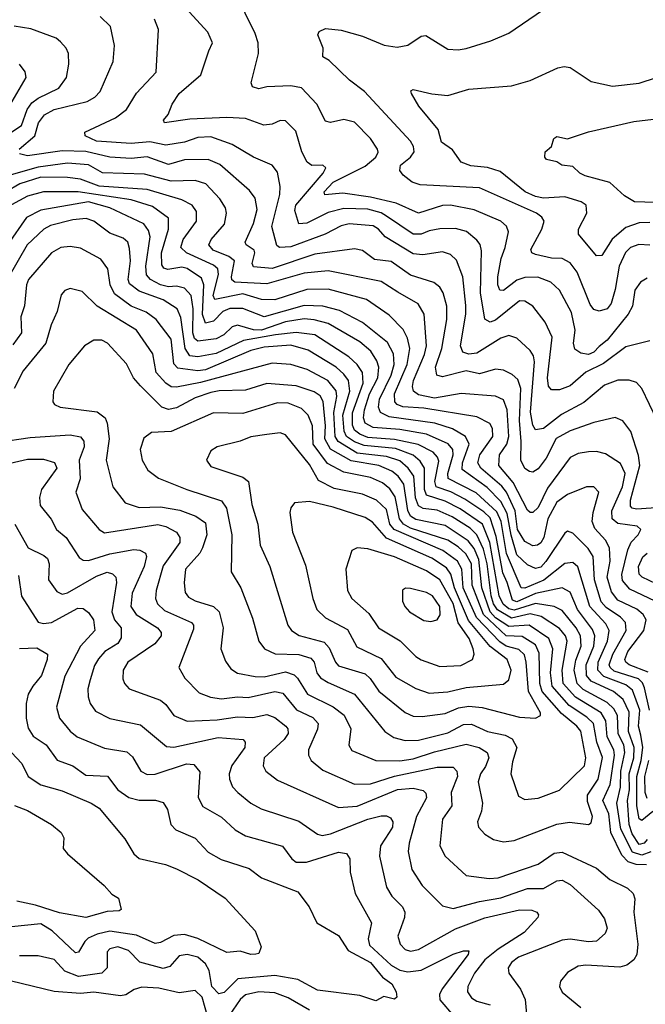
# Model space of a CAD drawing. Extents: x 1308313 to 1441400, y 959662 to 1036319.
# Tile 501 of 656: x 1380796 to 1383148, y 990848 to 994552. Entities that reach past the tile are written whole.
import ezdxf

# ---------------------------------------------------------------- set-up
doc = ezdxf.new("R2010")
doc.units = 0

msp = doc.modelspace()

# ---------------------------------------------------------------- linework, layer by layer
at = {"layer": '0CON10XD'}
for points in [[(1383155, 993579.6), (1383129.5, 993565), (1383108.2, 993535), (1383099.5, 993475), (1383083.4, 993445), (1383005, 993346.3), (1382975, 993323.4), (1382955, 993301.2), (1382935, 993292.7), (1382905, 993297.8), (1382882.7, 993312.7), (1382878.3, 993335), (1382883.9, 993385), (1382871, 993451), (1382826, 993535), (1382793.3, 993565), (1382743.4, 993583.4), (1382695, 993583.1), (1382665, 993573.1), (1382615, 993533.3), (1382601.5, 993535), (1382593.4, 993555), (1382593.7, 993585), (1382605.5, 993654.5), (1382621.6, 993695), (1382634, 993755), (1382626, 993776), (1382604.8, 993794.8), (1382505, 993837), (1382415, 993855.2), (1382385, 993853.2), (1382295, 993825.2), (1382211.8, 993861.8), (1382115, 993884.6), (1382010.6, 993899.4), (1381943.1, 993893.1), (1381941.2, 993905), (1381975, 993940.7), (1382095, 994001.6), (1382135.3, 994035), (1382143.7, 994053.7), (1382141.1, 994065), (1382114.6, 994105), (1382055, 994167.1), (1382015, 994177.3), (1381965, 994165.6), (1381945, 994170.8), (1381913.1, 994235), (1381855.5, 994295.5), (1381815, 994303.8), (1381725, 994299.6), (1381695, 994292.8), (1381670.5, 994300.5), (1381665.6, 994315), (1381693.5, 994425), (1381692.1, 994465), (1381680.9, 994500.9), (1381605.5, 994655)], [(1383165.3, 993704.7), (1383123.4, 993706.6), (1383091.8, 993695), (1383073.9, 993676.1), (1383049.5, 993625), (1383035, 993537.1), (1383019.5, 993485), (1383004.4, 993465), (1382975, 993456.2), (1382955, 993462.5), (1382941, 993481), (1382892.4, 993602.4), (1382865, 993637.2), (1382835, 993654.3), (1382795, 993655.6), (1382735, 993668.8), (1382721.9, 993675), (1382717.6, 993687.6), (1382758.4, 993765), (1382767.3, 993795), (1382759.5, 993809.5), (1382739.2, 993825), (1382525, 993920), (1382301.2, 993931.2), (1382271.5, 993941.5), (1382237.5, 993967.5), (1382224.5, 993985), (1382227.9, 994005), (1382265.2, 994034.8), (1382278.4, 994055), (1382276.6, 994075), (1382264.7, 994095), (1382092.8, 994282.8), (1382035.7, 994325), (1381959.1, 994399.1), (1381935, 994412.5), (1381936.9, 994445), (1381916.2, 994495), (1381922.1, 994507.9), (1381945, 994519.4), (1382005, 994513.5), (1382085, 994490), (1382166.3, 994456.3), (1382215, 994449.7), (1382255, 994456.2), (1382305, 994490.6), (1382323, 994493), (1382405, 994441.1), (1382445, 994438.5), (1382475, 994443.6), (1382567.4, 994472.6), (1382635, 994502.2), (1382761.4, 994588.6)], [(1380793.8, 994065), (1380853, 994115), (1380866.9, 994165), (1380889.3, 994195), (1380925, 994214), (1381050, 994245), (1381078.7, 994261.3), (1381098.2, 994281.8), (1381147.1, 994395), (1381151.8, 994455), (1381136.9, 994526.9), (1381098.9, 994565)], [(1382170.5, 993735), (1382145, 993763.9), (1382125, 993776.5), (1382035, 993784), (1382005, 993777.1), (1381944.9, 993745.1), (1381815, 993697.6), (1381772.5, 993695), (1381763.1, 993703.1), (1381744.3, 993774.3), (1381773.6, 993895), (1381775.2, 993925), (1381765, 993979.2), (1381745.6, 994005), (1381675.2, 994035.2), (1381595, 994083.2), (1381515, 994111.5), (1381465, 994109.8), (1381415, 994092.2), (1381345, 994080.9), (1381285, 994092.6), (1381215, 994086.2), (1381085, 994096.1), (1381042.5, 994115), (1381040.8, 994129.2), (1381156.2, 994183.8), (1381197.3, 994215), (1381234.5, 994275.5), (1381308.8, 994355), (1381317.9, 994515), (1381302.7, 994555)], [(1383164.5, 993344.5), (1383075, 993321.3), (1382990.4, 993259.6), (1382925, 993226.1), (1382865, 993175.2), (1382825, 993159.6), (1382795, 993159.5), (1382783.5, 993173.5), (1382780.4, 993205), (1382797.5, 993357.5), (1382771.8, 993415), (1382725.2, 993475.2), (1382695, 993493.1), (1382675, 993495.3), (1382585, 993422.1), (1382564.8, 993414.8), (1382545, 993425.6), (1382528.9, 993525), (1382532.7, 993682.7), (1382526.7, 993706.7), (1382515, 993723.1), (1382475.2, 993755.2), (1382435, 993767), (1382375, 993766.2), (1382335, 993758.4), (1382305, 993745.2), (1382275, 993745.2), (1382175, 993813), (1382155, 993825.4), (1382105, 993839.4), (1382015, 993841.9), (1381955, 993826.7), (1381875, 993786.7), (1381844.8, 993784.8), (1381830, 993835), (1381833.7, 993855), (1381936.3, 993975), (1381946.7, 993995), (1381935, 994005.5), (1381893.9, 994003.9), (1381877, 994017), (1381856.6, 994055), (1381833.6, 994133.6), (1381795, 994172.2), (1381775, 994173.6), (1381745, 994160), (1381713.7, 994156.3), (1381645, 994180.3), (1381575, 994184.4), (1381435, 994177.8), (1381340, 994165), (1381336.2, 994175), (1381354.6, 994195.4), (1381368.9, 994235), (1381395, 994274.4), (1381476.9, 994345), (1381507.1, 994435), (1381520.6, 994465), (1381503.1, 994505), (1381432.6, 994582.6)], [(1380755, 994122.8), (1380802.4, 994155), (1380824.2, 994215), (1380840.9, 994239.1), (1380865, 994257.6), (1380943.1, 994295), (1380971.8, 994335), (1380980, 994385), (1380978.8, 994425), (1380971.1, 994445), (1380949.8, 994469.8), (1380932.4, 994482.4), (1380837.8, 994517.8), (1380775, 994528.5)], [(1380750.5, 994215), (1380819.5, 994335), (1380816.9, 994356.9), (1380794.6, 994384.6)], [(1383165, 993789.8), (1383125, 993787.7), (1383075, 993770.3), (1383023.6, 993726.4), (1382985.2, 993664.8), (1382965, 993664.6), (1382896.4, 993745), (1382896.9, 993765), (1382928.2, 993825), (1382925.2, 993855.2), (1382907.4, 993867.4), (1382845, 993886.5), (1382765, 993881.2), (1382735, 993887.3), (1382695.9, 993905), (1382601.8, 993981.8), (1382555, 993997), (1382492.2, 994002.2), (1382456, 994016), (1382423.3, 994063.3), (1382382.1, 994092.1), (1382369, 994139), (1382296.9, 994226.9), (1382268.5, 994275), (1382266, 994285), (1382275, 994289.5), (1382345, 994274.1), (1382405, 994267.8), (1382485, 994290.8), (1382645, 994303.5), (1382715, 994323.3), (1382818.9, 994371.1), (1382843.4, 994376.6), (1382865, 994372.9), (1382945, 994319.4), (1383025, 994301.8), (1383125, 994313.2), (1383190, 994335)], [(1383225, 993863.3), (1383107, 993867), (1383070.1, 993890.1), (1383015, 993940.3), (1382922, 993965), (1382901.4, 993975), (1382875, 994000.8), (1382834.6, 994004.6), (1382815, 994017.5), (1382777, 994027), (1382770, 994035), (1382771.4, 994055), (1382795.8, 994075), (1382804.1, 994105.9), (1382815, 994113.3), (1382855.8, 994104.2), (1382935, 994131.1), (1383105, 994169.3), (1383252.8, 994187.2)], [(1383206.9, 992716.9), (1383115, 992711.3), (1383098.2, 992715), (1383092.5, 992722.5), (1383092.6, 992745), (1383127.8, 992875), (1383122.6, 992912.6), (1383093.4, 993003.4), (1383063.2, 993043.2), (1383035, 993055.4), (1382955, 993036.7), (1382865, 993006), (1382813.4, 992976.6), (1382775, 992902.5), (1382745, 992862.3), (1382725, 992850), (1382712.4, 992852.4), (1382695, 992864.5), (1382679.5, 992895), (1382681.2, 992965), (1382674.5, 993044.5), (1382680.3, 993165), (1382668.8, 993198.8), (1382647.6, 993217.6), (1382615, 993233.6), (1382585, 993237.7), (1382525, 993219.8), (1382475, 993231.9), (1382385, 993209.2), (1382364.8, 993214.8), (1382359.1, 993245), (1382382.9, 993315), (1382402.2, 993425), (1382401.5, 993475), (1382388.6, 993525), (1382375.9, 993545.9), (1382353.3, 993563.3), (1382265, 993591.1), (1382192.6, 993642.6), (1382129.9, 993649.9), (1382085, 993684.7), (1382055, 993690.3), (1381905, 993669.8), (1381745, 993616.8), (1381675, 993622.4), (1381670.2, 993635), (1381680, 993675), (1381677.4, 993685), (1381647.7, 993705), (1381644.1, 993715), (1381674.8, 993785.2), (1381688.7, 993838.7), (1381681.1, 993881.1), (1381659.5, 993909.5), (1381548.1, 994008.1), (1381505, 994026.9), (1381415, 994025.6), (1381355, 994007.1), (1381275, 994036.5), (1381215, 994030.3), (1381135, 994035.2), (1381045, 994056), (1380955, 994059.3), (1380825, 994040), (1380795, 994047.5)], [(1383184.9, 992364.9), (1383089.5, 992409.5), (1383062.3, 992442.3), (1383059.7, 992465), (1383082.1, 992557.9), (1383095, 992586.4), (1383121.5, 992615), (1383130.6, 992635), (1383116.9, 992646.9), (1383045, 992657.5), (1383023.4, 992675), (1383022.7, 992705), (1383062.1, 992795), (1383072.1, 992845), (1383055, 992883.2), (1382998.6, 992918.6), (1382965, 992927.8), (1382935, 992926.4), (1382895, 992920), (1382865, 992906), (1382779.8, 992790.2), (1382745, 992717.6), (1382725, 992698.7), (1382715, 992698.2), (1382705, 992706.8), (1382651.4, 992811.4), (1382597.5, 992875), (1382600.2, 992915), (1382626.8, 992955), (1382635.1, 992985), (1382629.1, 993085), (1382615, 993121.8), (1382585, 993136.7), (1382455.7, 993145.7), (1382355, 993128.3), (1382295, 993141.3), (1382276.2, 993155), (1382272.1, 993172.1), (1382276.6, 993195), (1382317.5, 993292.5), (1382325.4, 993325), (1382316.6, 993445), (1382294, 993484), (1382217.2, 993527.2), (1382155, 993567.5), (1381955, 993608), (1381865, 993598.7), (1381725, 993558.8), (1381605, 993565.2), (1381593.7, 993573.7), (1381592.1, 993585), (1381604, 993645), (1381582.2, 993662.2), (1381523.5, 993685), (1381507.2, 993705), (1381515.4, 993725), (1381566.3, 993783.7), (1381573.6, 993825), (1381569.1, 993845), (1381548.1, 993878.1), (1381495.2, 993935.2), (1381455, 993947.3), (1381365, 993945.5), (1381265, 993970.8), (1381106.7, 993976.7), (1381055, 994006), (1380975, 994012.4), (1380865, 993997.5), (1380746.4, 993963.6)], [(1383158.2, 992098.2), (1383087.3, 992125), (1383074.4, 992135), (1383071.6, 992145), (1383081.8, 992175), (1383143.1, 992255), (1383151.3, 992295), (1383140.2, 992315), (1383116.4, 992335), (1383045, 992368.2), (1383020.5, 992400.5), (1383004.9, 992455), (1383015.8, 992515.8), (1383012.8, 992565), (1382998.3, 992595), (1382957.8, 992637.8), (1382948.8, 992665), (1382951.9, 992698.1), (1382973.6, 992775), (1382955, 992794.5), (1382927.5, 992795), (1382855, 992766.1), (1382815, 992737.3), (1382781.4, 992675), (1382766.1, 992605), (1382755, 992584.1), (1382742.9, 992575), (1382725, 992572.7), (1382695, 992589), (1382667.8, 992635), (1382658.2, 992705), (1382626.6, 992775), (1382608.1, 992798.1), (1382529.4, 992865), (1382518.3, 992885), (1382525.5, 992915), (1382574.8, 992985), (1382574, 993014), (1382563, 993033), (1382515, 993058.7), (1382315, 993090.4), (1382236.5, 993096.5), (1382214.9, 993104.9), (1382206, 993115), (1382205.4, 993145), (1382252.2, 993255), (1382262.1, 993315), (1382254.5, 993354.5), (1382237.1, 993387.1), (1382185, 993440.8), (1382099.8, 993499.8), (1381955, 993538.5), (1381875, 993537.3), (1381755, 993498.7), (1381705, 993500.1), (1381635, 993521.7), (1381529.3, 993499.3), (1381523.1, 993515), (1381543.4, 993593.4), (1381540.6, 993615), (1381525, 993629), (1381422.7, 993675), (1381401.6, 993695), (1381410.8, 993725), (1381461.1, 993795), (1381460.9, 993830.9), (1381444.8, 993854.8), (1381405, 993874.4), (1381275, 993913.2), (1381095, 993925.8), (1381025, 993952), (1380975, 993958.8), (1380875, 993960.3), (1380796.4, 993935), (1380744.9, 993905.1)], [(1383164, 991955), (1383145, 992038.5), (1383137.2, 992057.2), (1383122.1, 992072.1), (1383031.3, 992101.3), (1383015.4, 992115), (1383012.7, 992125), (1383025.8, 992165), (1383075.8, 992255), (1383073.3, 992285), (1383055.2, 992305), (1383000.5, 992340.5), (1382982.4, 992362.4), (1382957, 992445), (1382952.5, 992532.5), (1382932.9, 992562.9), (1382875, 992620.4), (1382855, 992628.5), (1382845, 992620.5), (1382774.4, 992514.4), (1382755, 992492.6), (1382735, 992488.1), (1382705, 992502), (1382665, 992539), (1382643.2, 992613.2), (1382629.1, 992695), (1382605, 992739.7), (1382553.1, 992793.1), (1382459.8, 992859.8), (1382461, 992885), (1382486.1, 992955), (1382471.9, 992985), (1382423.2, 993013.2), (1382356.4, 993035), (1382185, 993057.8), (1382152.6, 993075), (1382144.9, 993095), (1382149, 993125), (1382191.9, 993215), (1382204.1, 993255), (1382201.4, 993295), (1382178.4, 993338.4), (1382085, 993413), (1381998.5, 993458.5), (1381935, 993474.6), (1381865, 993477.3), (1381715, 993434.2), (1381635, 993465.8), (1381585.4, 993465.4), (1381560.2, 993455), (1381525, 993417.9), (1381495, 993411.1), (1381483.3, 993443.3), (1381487.8, 993555), (1381479.5, 993579.5), (1381425, 993617), (1381405, 993621.6), (1381352.2, 993612.2), (1381337.4, 993617.4), (1381329.7, 993629.7), (1381328.5, 993675), (1381355.9, 993765), (1381355.5, 993805.5), (1381295, 993849.1), (1381215.1, 993875.1), (1381015.3, 993904.7), (1380885, 993905.2), (1380825, 993888.4), (1380765, 993855.5)], [(1381385, 993550), (1381355, 993547.7), (1381325, 993554.6), (1381287.7, 993575), (1381272.4, 993592.4), (1381269.9, 993625), (1381286.1, 993736.1), (1381279.9, 993759.9), (1381262.8, 993785), (1381134.6, 993845), (1381055, 993866.9), (1380875, 993836.1), (1380821.1, 993808.9), (1380750.1, 993705)], [(1383155, 991468.3), (1383144.3, 991455), (1383125, 991449.3), (1383099.2, 991489.2), (1383087.3, 991525), (1383080.7, 991615), (1383088.1, 991655), (1383087.9, 991715), (1383104.4, 991775), (1383106.7, 991815), (1383084.5, 991875), (1383087.7, 991947.7), (1383064.5, 991995), (1383028.3, 992025), (1382944.3, 992064.3), (1382927.3, 992085), (1382925.3, 992125), (1382954, 992195), (1382958.3, 992235), (1382948.9, 992258.9), (1382893.6, 992333.6), (1382865, 992398.3), (1382835, 992415.2), (1382735, 992393.3), (1382665, 992363), (1382648.2, 992368.2), (1382629, 992435), (1382611.8, 992471.8), (1382587.7, 992607.7), (1382565, 992677.8), (1382541.2, 992701.2), (1382469.2, 992749.2), (1382416.3, 992776.3), (1382361.7, 992795), (1382356.5, 992815), (1382371.5, 992891.5), (1382366.7, 992906.7), (1382349.8, 992925), (1382294.6, 992954.6), (1382205, 992973.7), (1382105, 992980.8), (1382075, 992992.7), (1382055, 993008.5), (1382047.5, 993027.5), (1382046.8, 993073.2), (1382087.6, 993185), (1382085.2, 993225), (1382065, 993254.7), (1382033.6, 993283.6), (1381905, 993367.2), (1381835, 993375.4), (1381757.4, 993367.4), (1381637.7, 993345), (1381535, 993296.8), (1381465, 993284.1), (1381435, 993287.8), (1381417.4, 993315), (1381401.8, 993431.8), (1381387.5, 993465), (1381335, 993498.1), (1381245, 993530.7), (1381208.8, 993558.8), (1381204.1, 993575), (1381212.5, 993645), (1381208.2, 993691.8), (1381202, 993715), (1381185, 993731.1), (1381135, 993749.4), (1381075, 993794.1), (1381046.2, 993805), (1380995, 993799.5), (1380912, 993778), (1380886.7, 993765), (1380823.9, 993705), (1380751.6, 993578.4)], [(1383168.4, 991421.6), (1383135, 991408.9), (1383100.1, 991420.1), (1383056.6, 991506.6), (1383040.8, 991605), (1383055.1, 991664.9), (1383056.6, 991725), (1383071.4, 991795), (1383067, 991825), (1383046.2, 991866.2), (1383044.1, 991935), (1383029.7, 991959.7), (1383005, 991984), (1382915, 992032.7), (1382892.2, 992055), (1382880.4, 992105), (1382887, 992143), (1382906.6, 992195), (1382904.3, 992235), (1382887.6, 992265), (1382835, 992329.8), (1382805.2, 992344.8), (1382735, 992355.8), (1382655, 992330.6), (1382635, 992336.2), (1382614, 992354), (1382599.1, 992385), (1382563.7, 992585), (1382535.6, 992655), (1382452.3, 992712.3), (1382395, 992740.9), (1382325, 992763.9), (1382318.2, 992785), (1382318.4, 992865), (1382301.8, 992891.8), (1382274.7, 992914.7), (1382208.9, 992938.9), (1382090.5, 992950.5), (1382055, 992963.8), (1382025.1, 992985), (1382015.3, 993005), (1382010.6, 993065), (1382036.8, 993155), (1382032, 993195), (1382015, 993219.4), (1381985.3, 993245.3), (1381879.8, 993309.8), (1381815, 993328.5), (1381715, 993320.8), (1381665, 993307.6), (1381494.8, 993234.8), (1381465, 993231.3), (1381390.9, 993240.9), (1381375, 993257.5), (1381365, 993350), (1381309.2, 993425), (1381271.8, 993451.8), (1381215, 993475.2), (1381151.7, 993521.7), (1381136, 993555), (1381127.8, 993615), (1381101, 993651), (1381025, 993692.7), (1380985, 993699.7), (1380950, 993695), (1380914.8, 993675.2), (1380829.5, 993575), (1380821.6, 993555), (1380813.5, 993476.5), (1380800.4, 993435), (1380802.2, 993375), (1380770.2, 993329.8)], [(1383193, 993045), (1383134.6, 993165), (1383115, 993187.1), (1383086.9, 993196.9), (1383045, 993196.4), (1382995, 993178.1), (1382917.5, 993112.5), (1382833.2, 993066.8), (1382765, 993014.8), (1382735, 993009.7), (1382725, 993027.1), (1382715.9, 993075.9), (1382731.2, 993265), (1382727.6, 993287.6), (1382715, 993307.9), (1382665, 993354.6), (1382635, 993364.7), (1382605, 993354.1), (1382515, 993297.9), (1382485, 993294.4), (1382462.3, 993302.3), (1382452.6, 993325), (1382473, 993445), (1382473.3, 993476.7), (1382462.3, 993585), (1382437.8, 993647.8), (1382415, 993669.4), (1382385, 993678.9), (1382311.7, 993668.3), (1382275, 993671.3), (1382170.5, 993735)], [(1383152.7, 991372.7), (1383114, 991374), (1383083.9, 991383.9), (1383059.9, 991409.9), (1383019, 991495), (1383010.8, 991565), (1382988.4, 991615), (1383015.8, 991675), (1383032.1, 991785), (1383029.5, 991805), (1383005.1, 991855), (1382999.3, 991915), (1382981.5, 991945), (1382885, 992003.8), (1382839.8, 992055), (1382836, 992105), (1382854.4, 992214.4), (1382847.9, 992235), (1382825, 992262.3), (1382756.7, 992306.7), (1382715, 992317.2), (1382645, 992300.9), (1382592.1, 992332.1), (1382577.7, 992355), (1382568.9, 992385), (1382554, 992505), (1382540.1, 992560.1), (1382515, 992614.8), (1382489.3, 992639.3), (1382422.3, 992682.3), (1382365, 992707), (1382313.4, 992713.4), (1382295, 992723), (1382284.2, 992754.2), (1382277.5, 992835), (1382255.8, 992865.8), (1382225, 992892.6), (1382175, 992908.6), (1382065, 992922.3), (1381992.9, 992965), (1381982.5, 992985), (1381976.6, 993075), (1381988.6, 993135), (1381985.8, 993155.8), (1381954.7, 993194.7), (1381876.1, 993236.1), (1381814.8, 993255.2), (1381745, 993260.5), (1381475, 993187.1), (1381385, 993170), (1381365, 993171.4), (1381345, 993184.8), (1381308.8, 993225), (1381296, 993296), (1381234.7, 993385), (1381086.9, 993475), (1381030.2, 993530.2), (1380985, 993541.4), (1380965, 993534.2), (1380952.2, 993517.8), (1380936.8, 993455), (1380914.5, 993404.5), (1380894.2, 993335), (1380808.8, 993231.2), (1380774.8, 993165.2)], [(1383176.2, 991573.8), (1383135, 991540), (1383125, 991545.8), (1383116.3, 991595), (1383115.7, 991705), (1383132.5, 991765), (1383138.5, 991815), (1383130.6, 991860.6), (1383122.1, 991895), (1383127.9, 991955), (1383100, 992030), (1383075, 992049.8), (1382991.7, 992081.7), (1382969, 992105), (1382970.4, 992135), (1383005.8, 992215), (1383011.7, 992255), (1382999.8, 992279.8), (1382938.9, 992345), (1382894.5, 992494.5), (1382875, 992510), (1382845, 992506.9), (1382766.1, 992443.9), (1382695, 992414.1), (1382681.8, 992415), (1382625.6, 992544.4), (1382605.8, 992665), (1382590.4, 992700.4), (1382512, 992772), (1382406.8, 992826.8), (1382405.8, 992845), (1382425.9, 992915.9), (1382423.8, 992935), (1382406.4, 992956.4), (1382325, 992993), (1382225, 993011.3), (1382125, 993018), (1382095, 993034.8), (1382088.5, 993055), (1382091.9, 993085), (1382111, 993145), (1382142.1, 993205), (1382146.4, 993245), (1382139.2, 993269.2), (1382116.1, 993305), (1382075, 993340.7), (1381955, 993409.2), (1381903.3, 993423.3), (1381865, 993426.6), (1381795.4, 993415.4), (1381705, 993384.1), (1381675, 993385.6), (1381615, 993403.6), (1381595, 993396.7), (1381562.8, 993367.2), (1381535, 993351.4), (1381465, 993343.4), (1381453.4, 993353.4), (1381447.2, 993375), (1381447.5, 993465), (1381440.2, 993515), (1381415, 993542.7), (1381385, 993550)], [(1382615, 991459.6), (1382655, 991464), (1382815, 991526.4), (1382862.9, 991532.9), (1382935, 991524.4), (1382945, 991530.8), (1382949.1, 991555), (1382931.2, 991611.2), (1382930.2, 991635), (1382971.3, 991695), (1382987, 991777), (1382965.8, 991835), (1382952.7, 991905), (1382928.8, 991928.8), (1382862.2, 991972.2), (1382797.3, 992045), (1382792.2, 992095), (1382800.4, 992185), (1382785.9, 992225), (1382711.2, 992275), (1382635, 992269.4), (1382585, 992301.6), (1382564.2, 992324.2), (1382533.5, 992415), (1382521.6, 992521.6), (1382505, 992563), (1382481.8, 992591.8), (1382395, 992649.6), (1382285, 992672), (1382265, 992684.8), (1382255.6, 992705.6), (1382239.5, 992805), (1382218.3, 992835), (1382194.4, 992854.4), (1382145.5, 992875), (1382042.6, 992892.6), (1381965, 992936.3), (1381943, 992975), (1381946, 993025), (1381936.4, 993116.4), (1381925, 993137.4), (1381902.6, 993152.6), (1381835.2, 993175.2), (1381725, 993184), (1381645, 993158.8), (1381545.8, 993155.8), (1381515, 993149.5), (1381455, 993129.4), (1381385, 993091.7), (1381355, 993086.2), (1381330, 993095), (1381250, 993175), (1381224.1, 993205), (1381197.7, 993257.7), (1381125.6, 993335), (1381105, 993346.2), (1381075, 993346.2), (1381039.4, 993325), (1380980.9, 993255), (1380923.3, 993155), (1380920, 993115), (1380926.2, 993105), (1380947.5, 993095), (1381086.6, 993076.6), (1381117.3, 993055), (1381125.3, 993035), (1381132.7, 992975), (1381120.7, 992895), (1381145.4, 992795), (1381191.9, 992735), (1381245, 992717.1), (1381325, 992720), (1381397.8, 992707.8), (1381458.2, 992685), (1381495, 992659.1), (1381499.5, 992615), (1381483.4, 992565), (1381473.2, 992545), (1381419.2, 992485), (1381413.6, 992433.6), (1381417.6, 992397.6), (1381430, 992380), (1381455, 992366.2), (1381524.5, 992344.5), (1381545.2, 992325.2), (1381560.6, 992265), (1381552.3, 992185), (1381569.8, 992139.8), (1381590.1, 992110.1), (1381615, 992093.5), (1381681.2, 992081.2), (1381715, 992080.7), (1381795, 992099.5), (1381827.3, 992087.3), (1381840.9, 992075), (1381877.6, 992015), (1381975, 991968), (1382015.4, 991935.4), (1382040.5, 991885), (1382033.7, 991823.7), (1382045, 991802.9), (1382135, 991765.3), (1382225, 991763.8), (1382275, 991771.3), (1382355, 991798.4), (1382475, 991826.9), (1382523.9, 991813.9), (1382553.1, 991795), (1382560, 991775), (1382547.3, 991742.7), (1382529, 991715), (1382519, 991685), (1382535.3, 991605), (1382532.2, 991575), (1382517.7, 991535), (1382521.1, 991515), (1382545, 991487.8), (1382577.8, 991467.8), (1382615, 991459.6)], [(1382695, 991619.2), (1382745, 991623.4), (1382825.7, 991654.3), (1382918.8, 991745), (1382924.8, 991775), (1382905.5, 991875.5), (1382890.8, 991895), (1382832.4, 991942.4), (1382760.2, 992025), (1382751.4, 992055), (1382749.4, 992169.4), (1382735, 992200.6), (1382685, 992232), (1382625, 992234.5), (1382539.4, 992315), (1382497, 992425), (1382494.5, 992505), (1382472.9, 992542.9), (1382445, 992569.1), (1382405, 992593.9), (1382265, 992639.4), (1382238.6, 992655), (1382223.6, 992675), (1382207.8, 992757.8), (1382187.1, 992787.1), (1382160.3, 992810.3), (1382115, 992829.7), (1382015, 992850.2), (1381952.7, 992882.7), (1381899.7, 992955), (1381896.8, 993025), (1381880.5, 993065), (1381855, 993089.2), (1381805, 993109.6), (1381765, 993111.5), (1381635, 993071.4), (1381525, 993073.3), (1381365, 993002.7), (1381290.8, 992999.2), (1381262.2, 992977.8), (1381248.2, 992935), (1381256.2, 992895), (1381278, 992858), (1381317.6, 992827.6), (1381424.3, 992785), (1381555, 992742.8), (1381573.3, 992715), (1381593.9, 992613.9), (1381591.2, 992475), (1381626.8, 992415), (1381671, 992301), (1381694.7, 992215), (1381716.5, 992185), (1381756.8, 992166.8), (1381845, 992164.1), (1381891, 992151), (1381903, 992135), (1381913.2, 992095), (1381927.1, 992077.1), (1381955, 992058.5), (1382054.6, 992014.6), (1382168.5, 991875), (1382202, 991852), (1382245, 991840.4), (1382295, 991842), (1382405, 991870), (1382465, 991901.5), (1382495, 991902.1), (1382555, 991875.2), (1382621, 991861), (1382647.5, 991847.5), (1382665.3, 991815), (1382649, 991761), (1382642.3, 991715), (1382671.7, 991631.7), (1382695, 991619.2)], [(1382735, 991924.5), (1382754.2, 991935), (1382753.5, 991945), (1382709, 992025), (1382700.7, 992135), (1382693.3, 992163.3), (1382672.9, 992182.9), (1382625, 992196.2), (1382601.6, 992211.6), (1382513.1, 992303.1), (1382463.3, 992415), (1382457.9, 992485), (1382441.5, 992515), (1382386.7, 992555), (1382204.4, 992634.4), (1382187, 992655), (1382175, 992709.2), (1382137.3, 992745), (1382085, 992767.9), (1381978.5, 992788.5), (1381919, 992819), (1381885, 992879.2), (1381795, 992990.8), (1381775, 992998.1), (1381725, 992991.8), (1381665, 992982.9), (1381625, 992966.8), (1381538, 992945), (1381515, 992930), (1381498.6, 992895), (1381515, 992871.5), (1381635, 992831.5), (1381655.6, 992815), (1381668.6, 992728.6), (1381690.7, 992655), (1381699.5, 992575), (1381736.8, 992495), (1381804.3, 992274.3), (1381818.2, 992255), (1381846, 992236), (1381940.2, 992210.2), (1381959.6, 992189.6), (1381983, 992135), (1381995, 992121.9), (1382095, 992091.2), (1382114, 992074), (1382146, 992026), (1382245, 991946.6), (1382275, 991932.7), (1382309.5, 991930.5), (1382395, 991942), (1382446.2, 991963.8), (1382485, 991969.4), (1382535.2, 991965.2), (1382675, 991928.9), (1382735, 991924.5)], [(1380715, 992962.7), (1380835, 992980.9), (1380985, 992990.2), (1381025, 992982.7), (1381037.1, 992967.1), (1381038.3, 992945), (1381018.8, 992895), (1381023.2, 992825), (1381006.9, 992775), (1381030.1, 992710.1), (1381094.3, 992634.3), (1381115, 992622.4), (1381315, 992653.1), (1381345, 992646.2), (1381385.4, 992625), (1381397.4, 992605), (1381397.6, 992585), (1381335, 992497.3), (1381308.3, 992405), (1381305.8, 992375), (1381313.4, 992355), (1381340.1, 992330.1), (1381441.8, 992285), (1381449.6, 992275), (1381449.6, 992259.6), (1381394.4, 992115), (1381416.4, 992075), (1381470.5, 992020.5), (1381513.7, 992003.7), (1381555, 991997.5), (1381615, 992004.8), (1381655, 992002.8), (1381755, 992024.8), (1381785, 992018.8), (1381836.3, 991956.3), (1381897.6, 991927.6), (1381917.6, 991905), (1381916.1, 991883.9), (1381881.8, 991805), (1381882.1, 991785), (1381892.1, 991765), (1381935, 991728.8), (1382055, 991676.4), (1382115, 991677.7), (1382205, 991707.1), (1382365, 991739.8), (1382425, 991740), (1382439.1, 991725), (1382441.4, 991705), (1382418.5, 991645), (1382420.3, 991595), (1382385.9, 991545), (1382376.1, 991445), (1382395.8, 991405.8), (1382475, 991332.3), (1382561, 991321), (1382595, 991323.8), (1382744.8, 991375.2), (1382805, 991417.4), (1382835, 991420.3), (1382965, 991360), (1383015, 991317.9), (1383080.6, 991285), (1383101.8, 991265), (1383108.5, 991245), (1383105.3, 991194.7), (1383120, 991075), (1383116.3, 991035), (1383105, 991015.5), (1383078.1, 990995), (1383052.1, 990987.9), (1382925, 990995.9), (1382895, 990991.2), (1382855, 990967.8), (1382829.4, 990935), (1382825.6, 990915), (1382835, 990894.2), (1382906.2, 990836.2)], [(1380705, 992872.1), (1380825, 992899), (1380885, 992898.9), (1380926.6, 992886.6), (1380935.9, 992865), (1380877.5, 992785), (1380869.7, 992755), (1380873.3, 992725), (1380913.8, 992673.8), (1380934.6, 992635), (1380970, 992605), (1381019.4, 992529.4), (1381035, 992518.8), (1381055, 992517.6), (1381135, 992542.6), (1381225, 992558.9), (1381247.3, 992557.3), (1381269.1, 992545), (1381272.7, 992532.7), (1381264.4, 992495), (1381218.1, 992395), (1381213.7, 992345), (1381233.1, 992315), (1381313.3, 992265), (1381327.3, 992247.3), (1381328.1, 992235), (1381303.4, 992205), (1381202.9, 992135), (1381184.6, 992105), (1381183.3, 992073.3), (1381189.5, 992055), (1381207.1, 992035), (1381325, 991992.5), (1381345, 991976.4), (1381375.2, 991935.2), (1381425, 991913.1), (1381538.2, 991918.2), (1381615, 991929.8), (1381672.5, 991927.5), (1381725, 991938.8), (1381755, 991927.4), (1381796.9, 991895), (1381804.1, 991885), (1381805, 991866.7), (1381790.6, 991845), (1381715.3, 991775), (1381711.5, 991745), (1381721.8, 991725), (1381765, 991690.9), (1381995, 991589.2), (1382065, 991593.8), (1382216.7, 991656.7), (1382275, 991661.6), (1382312.6, 991652.6), (1382322.8, 991642.8), (1382325.9, 991625), (1382287.8, 991555), (1382259.7, 991455), (1382256.5, 991423.5), (1382269.7, 991355), (1382309.6, 991295), (1382385, 991218.5), (1382425, 991208.6), (1382525, 991235.2), (1382605, 991248.2), (1382705, 991284.4), (1382765, 991283.5), (1382815, 991312.9), (1382835, 991315.3), (1382865, 991298.8), (1382971.8, 991201.8), (1382995, 991170), (1383004.6, 991135), (1382997.5, 991115), (1382965, 991085.5), (1382935, 991083.1), (1382865, 991093.1), (1382835, 991089.6), (1382671.1, 991025), (1382644.5, 991005), (1382631.8, 990985), (1382635.5, 990965), (1382678.5, 990905), (1382696.1, 990866.1), (1382703.8, 990785)], [(1382335, 992018.6), (1382405, 992023.6), (1382475, 992039.5), (1382615, 992053.1), (1382635, 992068.9), (1382643.9, 992105), (1382628.8, 992145), (1382564.3, 992194.3), (1382482.8, 992292.8), (1382430.2, 992415), (1382417.1, 992467.1), (1382400.7, 992490.7), (1382345, 992526.6), (1382175, 992602.4), (1382121.8, 992661.8), (1382095, 992679.8), (1381975, 992718.7), (1381885, 992740.3), (1381828.8, 992735), (1381815, 992716.2), (1381811.9, 992698.1), (1381821.1, 992625), (1381870.6, 992500.6), (1381897.8, 992375), (1381913.4, 992333.4), (1381945, 992301.6), (1382028.3, 992258.3), (1382063.4, 992193.4), (1382155, 992149.8), (1382209.5, 992079.5), (1382285, 992035.8), (1382335, 992018.6)], [(1380777.6, 992655), (1380827.3, 992565), (1380887.1, 992537.1), (1380900.8, 992525), (1380906.4, 992505), (1380904, 992445), (1380935, 992401.8), (1380955, 992391.3), (1380975, 992395.7), (1381085, 992458.4), (1381124.6, 992474.6), (1381145, 992468.2), (1381156.9, 992455), (1381159.7, 992435), (1381142.6, 992325), (1381152.3, 992295), (1381177.2, 992265), (1381177.5, 992227.5), (1381165, 992205.8), (1381115.9, 992175), (1381092.4, 992147.6), (1381077.6, 992122.4), (1381061, 992069), (1381052.6, 992035), (1381053.5, 992005), (1381060.4, 991980.4), (1381081, 991951), (1381135, 991924.1), (1381249.7, 991899.7), (1381348.3, 991818.3), (1381375.9, 991815.9), (1381542.3, 991852.3), (1381635.8, 991845), (1381643.5, 991835), (1381642, 991815), (1381593.8, 991746.2), (1381583.7, 991715), (1381584.7, 991694.7), (1381596.3, 991666.3), (1381615.7, 991645.7), (1381665.2, 991605.2), (1381703.5, 991583.5), (1381845, 991537.1), (1381915, 991488.8), (1381933.3, 991483.3), (1381965, 991490.2), (1382105, 991544.8), (1382155, 991557.8), (1382175, 991557.3), (1382190.2, 991550.2), (1382199.2, 991535), (1382197.4, 991515), (1382185.2, 991495), (1382153, 991445), (1382149.2, 991405), (1382175, 991289.4), (1382194.5, 991254.5), (1382235.4, 991215), (1382243.9, 991195), (1382242.7, 991175), (1382217.7, 991105), (1382226.2, 991075), (1382245, 991054.6), (1382265, 991048.6), (1382295, 991054.3), (1382435, 991132.2), (1382545, 991173.3), (1382675, 991203.5), (1382721.9, 991201.9), (1382740, 991195), (1382746.2, 991185), (1382744, 991175), (1382692, 991118), (1382595, 991056), (1382544.1, 991015), (1382506.2, 990965), (1382480.3, 990915), (1382480, 990895), (1382495, 990872.1), (1382515, 990859.7), (1382565, 990846.5)], [(1382375, 992119.7), (1382455, 992123.4), (1382498.9, 992145), (1382504.7, 992165), (1382501.4, 992185), (1382485.2, 992225), (1382443.8, 992283.8), (1382425, 992355.7), (1382375, 992445.2), (1382325, 992478.4), (1382205, 992531.2), (1382105, 992561.3), (1382064.5, 992565.5), (1382045, 992556), (1382022.1, 992485), (1382028.5, 992405), (1382044.5, 992375), (1382108.1, 992318.1), (1382144.5, 992264.5), (1382225.9, 992215.9), (1382285, 992156.2), (1382305, 992144), (1382375, 992119.7)], [(1383215, 992417.7), (1383136.7, 992455), (1383125, 992466.4), (1383122.3, 992495), (1383138.5, 992531.5), (1383155, 992545.2)], [(1380791.4, 992461.4), (1380803.1, 992383.1), (1380865, 992286.4), (1380885, 992280.8), (1380915, 992284.8), (1381015, 992338.2), (1381035, 992336.8), (1381055, 992321.8), (1381073.1, 992295), (1381077.8, 992255), (1381024.8, 992195), (1380965, 992083.1), (1380934.1, 991965.9), (1380945.4, 991925), (1380985.6, 991875.6), (1381012.2, 991855), (1381115, 991812.4), (1381198.5, 991798.5), (1381219.8, 991779.8), (1381251.2, 991725), (1381275, 991712.4), (1381305, 991714.3), (1381423.3, 991753.3), (1381450.1, 991750.1), (1381473.1, 991723.1), (1381466.9, 991626.9), (1381485, 991591.8), (1381555, 991552.7), (1381606.4, 991505), (1381645, 991482.4), (1381783.4, 991443.4), (1381819.2, 991395), (1381835, 991382.8), (1381873.6, 991383.6), (1381995, 991421.2), (1382025, 991415.6), (1382037.1, 991395), (1382038, 991345), (1382056.8, 991265), (1382118, 991155), (1382105.7, 991095), (1382111.1, 991071.1), (1382191.9, 990995), (1382225, 990977), (1382255, 990970.3), (1382305, 990977.1), (1382425, 991036.5), (1382465, 991049.6), (1382485, 991048.8), (1382482.5, 991035), (1382384.1, 990905.9), (1382374.5, 990885), (1382375.2, 990865), (1382427.2, 990805)], [(1382342, 992288), (1382365, 992294.4), (1382376.7, 992313.3), (1382375.2, 992345), (1382348.5, 992385), (1382325, 992397.1), (1382265, 992412.5), (1382245.8, 992414.2), (1382235, 992406.7), (1382234.5, 992365), (1382243.3, 992345), (1382261.9, 992325), (1382315, 992292.3), (1382342, 992288)], [(1380795, 992186.6), (1380859.7, 992189.7), (1380900, 992165), (1380898.9, 992145), (1380877.5, 992085), (1380844.7, 992045), (1380827.1, 992015), (1380819.7, 991980.3), (1380820.2, 991925), (1380827.6, 991887.6), (1380847, 991857), (1380895, 991824.6), (1380936.6, 991766.6), (1380995, 991745.3), (1381045, 991710.8), (1381126.4, 991706.4), (1381165, 991654.7), (1381206.4, 991626.4), (1381245, 991615.8), (1381306.4, 991616.4), (1381335, 991607.8), (1381351.3, 991581.3), (1381364.6, 991525), (1381383.1, 991505), (1381455, 991472.9), (1381505, 991421.2), (1381553.1, 991393.1), (1381658.8, 991358.8), (1381705, 991323.6), (1381841.8, 991271.8), (1381884.4, 991215), (1381913.6, 991155), (1381995, 991107.7), (1382030.9, 991050.9), (1382114.2, 991005), (1382160.5, 990950.5), (1382195.4, 990925), (1382211.9, 990895), (1382214, 990875), (1382205, 990867.5), (1382165, 990877.5), (1382135, 990861.9), (1382075, 990880.8), (1381915, 990901.2), (1381841.7, 990941.7), (1381755, 990956.6), (1381615.9, 990944.1), (1381565, 990892.4), (1381545, 990887.6), (1381518.7, 990915), (1381508.7, 990975), (1381495, 991000.8), (1381465, 991025.7), (1381425, 991035.7), (1381395, 991031.1), (1381360.1, 990989.9), (1381335, 990983.2), (1381247.4, 991007.4), (1381205, 991050.7), (1381165, 991064.7), (1381135, 991056.6), (1381124.3, 991045.7), (1381125, 991006.7), (1381124.6, 990985), (1381104, 990966), (1381017, 990953), (1380965, 990972.4), (1380925, 991016.4), (1380865, 991030.3), (1380795, 991030.6)], [(1380765, 991795.4), (1380804.4, 991754.4), (1380827.5, 991705), (1380875, 991674.3), (1380955, 991650.8), (1381064.4, 991605), (1381095, 991586.1), (1381190.6, 991470.6), (1381225, 991414.2), (1381245, 991396.5), (1381343.7, 991373.7), (1381385, 991357.5), (1381466.9, 991316.9), (1381567.8, 991247.8), (1381681.2, 991125), (1381703.3, 991065), (1381695, 991040), (1381683.3, 991036.7), (1381665, 991036), (1381625, 991048.6), (1381575, 991043.5), (1381465, 991095.2), (1381415, 991111.2), (1381375, 991107.7), (1381325, 991081.2), (1381305, 991076.7), (1381235, 991108), (1381135, 991123.2), (1381087.7, 991112.3), (1381053.4, 991096.6), (1381040.2, 991085), (1381017.1, 991045), (1381005, 991041.9), (1380918.4, 991125), (1380875, 991151.1), (1380765, 991140.3)], [(1383155, 991622.9), (1383148, 991645), (1383145.9, 991705), (1383161.5, 991765)], [(1380776.3, 991596.3), (1380825, 991577.5), (1380915, 991524.3), (1380951.2, 991495), (1380961.2, 991475), (1380958.8, 991435), (1380975, 991414), (1381112.9, 991295), (1381142.1, 991262.1), (1381167.7, 991247.7), (1381176.7, 991205), (1381169.7, 991200.3), (1381125, 991197.8), (1381045, 991175.4), (1380945, 991192.5), (1380855, 991221.6), (1380785, 991236.1)], [(1381504.8, 990795), (1381481.7, 990875), (1381455, 990900.8), (1381395, 990892), (1381319.2, 990909.2), (1381255, 990912.4), (1381225.6, 990904.4), (1381195, 990883.3), (1381175, 990880.5), (1381075, 990893.9), (1381025, 990888.3), (1380925, 990896.2), (1380764.8, 990934.8)], [(1381885, 990826.4), (1381805, 990873), (1381755, 990891.2), (1381695, 990894.8), (1381645, 990883.4), (1381625, 990866.9), (1381583.5, 990806.5)]]:
    msp.add_lwpolyline(points, dxfattribs=at)

doc.saveas('drawing.dxf')
